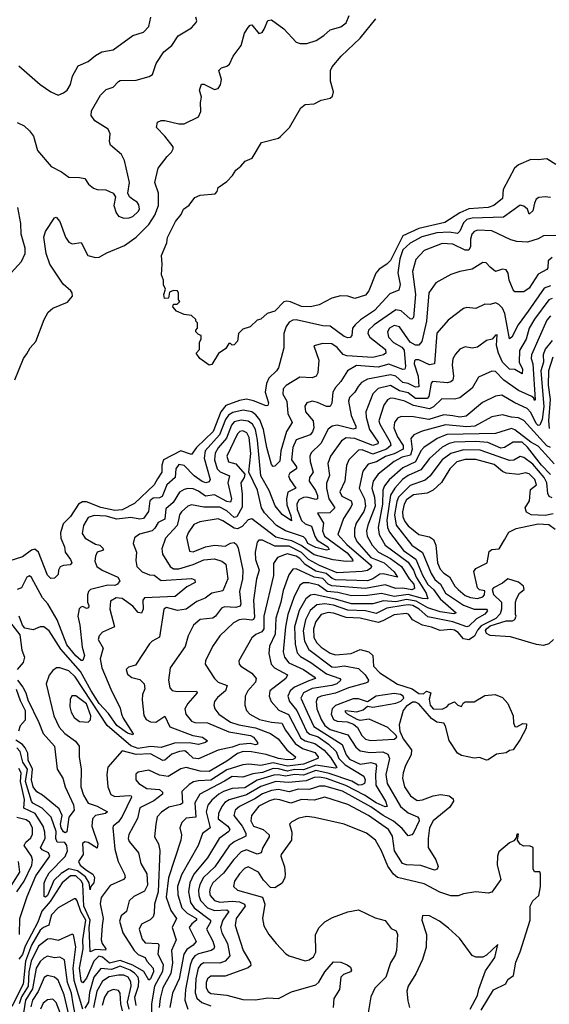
# Model space of a CAD drawing. Extents: x 1603745 to 1745082, y 385868 to 533966.
# Tile 485 of 646: x 1720009 to 1722988, y 449192 to 454731. Entities that reach past the tile are written whole.
import ezdxf

# ---------------------------------------------------------------- set-up
doc = ezdxf.new("R2010")
doc.units = 0

msp = doc.modelspace()

# ---------------------------------------------------------------- linework, layer by layer
at = {"layer": '0CON20XD'}
for points in [[(1719981.2, 452705), (1720031.2, 452825), (1720049.7, 452850.3), (1720068.8, 452885), (1720100, 452920), (1720146.2, 453045), (1720170, 453085), (1720195, 453108), (1720277.5, 453142.5), (1720305.7, 453175), (1720304.4, 453195), (1720297.5, 453205), (1720253.2, 453243.2), (1720178.7, 453355), (1720158.4, 453415), (1720145, 453507.5), (1720155, 453538.8), (1720205, 453616.7), (1720215, 453620), (1720235, 453595.8), (1720267, 453507), (1720285, 453479.5), (1720305, 453470), (1720355, 453477.3), (1720392.9, 453405), (1720435, 453392.5), (1720456.7, 453395), (1720500.2, 453419.8), (1720599.3, 453460.7), (1720665, 453506.4), (1720735, 453578.8), (1720769.1, 453630.9), (1720790.9, 453685), (1720789.5, 453755), (1720769.3, 453815), (1720788.2, 453895), (1720838.3, 453961.7), (1720863.1, 453985), (1720873.1, 454005), (1720871.9, 454015), (1720825.3, 454075.3), (1720778, 454125), (1720783.8, 454155), (1720805, 454164), (1720825, 454162.9), (1720905, 454145.4), (1720934.6, 454145.4), (1721015, 454184), (1721027.5, 454215), (1721025.9, 454264.1), (1721032, 454295), (1721020.8, 454335), (1721032.7, 454367.3), (1721045, 454367.5), (1721105, 454338), (1721125, 454343.3), (1721138, 454365), (1721144.2, 454395), (1721129.2, 454445), (1721145, 454460.5), (1721175, 454469.4), (1721188.9, 454481.1), (1721210.5, 454525), (1721255.6, 454585), (1721274.3, 454655), (1721295, 454687.5), (1721305, 454700), (1721315, 454702.5), (1721355, 454653.8), (1721372.3, 454657.7), (1721385, 454677.5), (1721404.4, 454725.6), (1721425, 454729.2), (1721495, 454679.1), (1721564.8, 454604.8), (1721586.7, 454596.7), (1721625, 454595.8), (1721676.8, 454613.2), (1721719.2, 454640.8), (1721755, 454673.5), (1721815, 454690.4), (1721845, 454713.1), (1721862.9, 454755)], [(1719995, 454151.9), (1720035, 454134.3), (1720065, 454105.7), (1720086.2, 454075), (1720109.6, 453995), (1720185.6, 453905), (1720245.3, 453875.3), (1720285, 453844.3), (1720345, 453843.8), (1720375, 453836.7), (1720396.2, 453805), (1720425, 453782.5), (1720445, 453775.8), (1720494.1, 453774.1), (1720535.6, 453755.6), (1720548, 453735), (1720539.4, 453685), (1720552.5, 453645), (1720565.7, 453625.7), (1720595, 453614.2), (1720625, 453615.8), (1720645, 453623.1), (1720675, 453651.4), (1720682.2, 453665), (1720679.8, 453689.8), (1720669.2, 453705), (1720645, 453720), (1720626, 453735), (1720617.5, 453755), (1720626.5, 453815), (1720599.5, 453939.5), (1720582.5, 453972.5), (1720519.2, 454025), (1720514.3, 454045), (1720518.9, 454088.9), (1720507.5, 454115), (1720431.4, 454161.4), (1720412, 454192), (1720412.9, 454217.1), (1720463.2, 454306.8), (1720495, 454338.6), (1720535, 454351.1), (1720565, 454383.3), (1720575, 454388.2), (1720665, 454390.8), (1720738.2, 454411.8), (1720756.9, 454423.1), (1720776.5, 454485), (1720820.7, 454549.3), (1720865.6, 454585), (1720900.6, 454639.4), (1720976.2, 454685), (1721002, 454715), (1721005.7, 454725), (1721000, 454745)], [(1720005, 454471.4), (1720125, 454366.2), (1720184.1, 454324.1), (1720225, 454306.2), (1720255, 454318.6), (1720275.6, 454335), (1720295, 454366.2), (1720307, 454413), (1720338.7, 454471.3), (1720395, 454495.7), (1720435, 454530), (1720471.1, 454548.9), (1720535, 454560.6), (1720645, 454642.5), (1720705, 454660), (1720735, 454692.5), (1720746.2, 454745)], [(1723025, 453916.5), (1722975, 453948.1), (1722925, 453941.4), (1722885, 453944.2), (1722815, 453913.8), (1722792.3, 453895), (1722727.8, 453775), (1722724.4, 453725), (1722675.5, 453685), (1722645, 453674.4), (1722535, 453667.5), (1722485.5, 453644.5), (1722400.1, 453589.9), (1722255, 453555.9), (1722164.3, 453515.7), (1722095, 453377), (1722074.8, 453355), (1722032, 453328), (1722013.2, 453305), (1721972.5, 453205), (1721955, 453181.1), (1721895, 453163.1), (1721855, 453175.6), (1721813.6, 453176.4), (1721765, 453164.3), (1721693, 453127), (1721644.6, 453115.4), (1721595, 453116.9), (1721532.9, 453142.9), (1721512.1, 453147.9), (1721495, 453144.4), (1721445, 453091.9), (1721401.7, 453078.3), (1721365, 453046.7), (1721345, 453040), (1721305, 453002.5), (1721265, 452990), (1721240, 452965), (1721235, 452922.5), (1721215, 452902.5), (1721205, 452900), (1721195, 452910), (1721185, 452910), (1721169.3, 452880.7), (1721127, 452853), (1721089.5, 452790.5), (1721075, 452786.7), (1721022.5, 452825), (1721002.5, 452855), (1721020, 452875), (1721020, 452915), (1721030, 452935), (1721030, 452955), (1721015, 452960), (1721000, 452975), (1721000, 452985), (1721010, 452995), (1721010, 453025), (1721000, 453035), (1721000, 453045), (1720975, 453066.7), (1720935, 453072.5), (1720891.7, 453091.7), (1720870, 453115), (1720875, 453130), (1720895, 453130), (1720910, 453145), (1720902.5, 453155), (1720903, 453193), (1720897.5, 453205), (1720875, 453207.5), (1720851.7, 453198.3), (1720846.7, 453163.3), (1720823, 453163), (1720820, 453185), (1720830, 453215), (1720818.3, 453238.3), (1720817.5, 453265), (1720806.7, 453295), (1720811.2, 453355), (1720806.7, 453405), (1720836.2, 453475), (1720841.2, 453505), (1720885.8, 453595), (1720918, 453635), (1720930, 453665), (1720962.7, 453687.3), (1720995, 453731.2), (1721025, 453743.3), (1721108.3, 453751.7), (1721120, 453765), (1721125, 453787.5), (1721175, 453820), (1721205.8, 453854.2), (1721225, 453883.3), (1721253.9, 453906.1), (1721277.5, 453935), (1721317.7, 453952.3), (1721369.5, 454040.5), (1721465, 454064), (1721475.9, 454074.1), (1721526.7, 454125), (1721590, 454235), (1721615, 454253.3), (1721665, 454257.5), (1721705, 454277.5), (1721755, 454290), (1721769.5, 454300.5), (1721774, 454325), (1721758, 454385), (1721758, 454445), (1721766, 454465), (1721817.5, 454525), (1721923.6, 454626.4), (1722012.9, 454735)], [(1722995, 453730), (1722965, 453734.6), (1722928.9, 453731.1), (1722915, 453720.5), (1722905, 453699.4), (1722895.5, 453655), (1722875, 453637.5), (1722864.6, 453665), (1722845, 453682), (1722825, 453688.2), (1722731.1, 453618.9), (1722555, 453614.6), (1722525, 453606.6), (1722505, 453587.7), (1722485, 453541.8), (1722471.5, 453528.5), (1722425, 453535.7), (1722355, 453531), (1722271.7, 453508.3), (1722205, 453474.2), (1722165, 453435.5), (1722146.5, 453385), (1722136.5, 453306.5), (1722148.5, 453241.5), (1722141.5, 453208.5), (1722091.1, 453188.9), (1722004.7, 453095), (1721926.8, 453043.2), (1721896.2, 453015), (1721881.2, 452995), (1721876.6, 452953.4), (1721867.7, 452942.3), (1721855, 452940.4), (1721835, 452948.7), (1721755, 453005.8), (1721715, 453008.8), (1721565, 453043), (1721545, 453040.5), (1721525, 453029.6), (1721508.4, 453005), (1721494.8, 452965), (1721495.3, 452884.7), (1721465, 452772), (1721454.6, 452755), (1721410.6, 452715), (1721397.8, 452685), (1721390, 452635), (1721407.8, 452575), (1721405, 452561.2), (1721395, 452558), (1721325, 452587.5), (1721285, 452595.3), (1721245, 452587.9), (1721168.9, 452561.1), (1721140.9, 452525), (1721096.8, 452415), (1721004.3, 452325), (1720975.9, 452284.1), (1720915, 452305.2), (1720818.1, 452255), (1720808.6, 452225), (1720809.4, 452185), (1720785, 452147.2), (1720765.9, 452114.1), (1720655, 452009.2), (1720585, 451973.1), (1720545, 451969.6), (1720465, 451987), (1720385, 452018.9), (1720361.8, 452018.2), (1720340.3, 452005), (1720295, 451936.8), (1720254.7, 451895), (1720237.9, 451845), (1720240.7, 451815), (1720260.8, 451765), (1720264.7, 451734.7), (1720295.6, 451695), (1720302, 451675), (1720293.3, 451665), (1720255, 451660.7), (1720237.8, 451652.2), (1720228.2, 451635), (1720225, 451610), (1720205, 451590), (1720185, 451586.7), (1720165, 451605.8), (1720115.5, 451735.5), (1720095, 451752.9), (1720075, 451745.8), (1720025, 451708.6), (1719948.6, 451685)], [(1719941.4, 453285), (1720020, 453370), (1720040.4, 453415), (1720039.6, 453445), (1720016.7, 453525), (1720015.8, 453585), (1719999.2, 453675)], [(1723025, 453516.9), (1722955, 453514.3), (1722925, 453498), (1722865, 453478.6), (1722805, 453482.5), (1722772.1, 453492.1), (1722665, 453543.6), (1722585, 453546.2), (1722565, 453540), (1722552.5, 453525), (1722544.5, 453495.5), (1722545.5, 453454.5), (1722535, 453434.7), (1722515, 453434.4), (1722445, 453468.8), (1722385, 453471), (1722285, 453432.7), (1722237.9, 453382.1), (1722218.4, 453315), (1722234.8, 453185), (1722223.5, 453055), (1722215, 453046.5), (1722205, 453047.1), (1722155, 453092.6), (1722125, 453097.9), (1722003.1, 453015), (1721970.8, 452985), (1721966.5, 452965), (1721977.8, 452945), (1722067.2, 452875), (1722069.3, 452855), (1722055, 452846.2), (1721995, 452830.7), (1721849.7, 452839.7), (1721828.1, 452848.1), (1721795, 452887.1), (1721765, 452907.8), (1721715, 452908.9), (1721664.2, 452895.8), (1721690.9, 452815), (1721687.1, 452745), (1721676.5, 452725), (1721655, 452715.4), (1721585, 452720.5), (1721507.4, 452672.6), (1721491.8, 452655), (1721489.2, 452625), (1721511, 452585), (1721518.1, 452515), (1721541.6, 452465), (1721510.8, 452415), (1721478.6, 452305), (1721471.8, 452248.2), (1721445, 452218.9), (1721435, 452216.4), (1721425, 452228.6), (1721398.9, 452325), (1721380.5, 452425), (1721359.8, 452479.8), (1721337.7, 452507.7), (1721315, 452524.5), (1721266.4, 452533.6), (1721208.9, 452521.1), (1721183.6, 452506.4), (1721167.7, 452482.3), (1721133.9, 452396.1), (1721052.4, 452305), (1721046.7, 452265), (1721080, 452145), (1721075, 452130.6), (1721055.3, 452124.7), (1721035, 452132.1), (1720991.3, 452165), (1720935, 452222.8), (1720905, 452229.2), (1720887.2, 452205), (1720883.8, 452155), (1720836.7, 452113.3), (1720810.6, 452049.4), (1720795, 452041.7), (1720760.5, 452039.5), (1720742.1, 452025), (1720733.8, 451965), (1720704.8, 451925.2), (1720685, 451921.5), (1720635, 451930.2), (1720555, 451921.4), (1720495, 451938.8), (1720427.4, 451942.6), (1720395, 451931.1), (1720368.4, 451885), (1720361, 451841), (1720377.1, 451815), (1720435, 451780), (1720460, 451775), (1720480, 451755), (1720475.4, 451744.6), (1720445.5, 451734.5), (1720436.2, 451713.8), (1720431.8, 451685), (1720443.1, 451655), (1720472.2, 451635), (1720560.5, 451595), (1720572.2, 451575), (1720558.6, 451555), (1720545, 451547.9), (1720505, 451549), (1720407.1, 451525), (1720396.2, 451513.8), (1720391.4, 451495), (1720390.3, 451455), (1720398.8, 451435), (1720397.1, 451422.9), (1720385, 451419.3), (1720365, 451429.1), (1720353.4, 451426.6), (1720344.2, 451415.8), (1720336.8, 451375), (1720348.3, 451325), (1720360.2, 451200.2), (1720373.1, 451155), (1720365, 451125.7), (1720355, 451125.5), (1720325, 451151.7), (1720275, 451213.8), (1720220.2, 451355), (1720167.2, 451445), (1720137.9, 451477.9), (1720075, 451593.8), (1720065, 451602), (1720048.8, 451595), (1720018.9, 451535), (1719995, 451524.7)], [(1723005, 453392.9), (1722981.5, 453375), (1722979.6, 453335), (1722974.1, 453325.9), (1722925, 453299.7), (1722875, 453220), (1722845, 453200.6), (1722795, 453200.6), (1722785, 453210.6), (1722762.1, 453265), (1722757.5, 453305), (1722745, 453324.4), (1722725, 453327.1), (1722685, 453314), (1722655, 453339.5), (1722632.1, 453362.1), (1722615, 453365.6), (1722555, 453327.3), (1722485, 453314.4), (1722435, 453298.1), (1722349.8, 453250.2), (1722311.3, 453195), (1722297.7, 453035), (1722270.2, 452919.8), (1722255, 452899.3), (1722235, 452899.5), (1722205.8, 452915.8), (1722145, 453002.5), (1722115, 453009.6), (1722088.8, 452995), (1722077.4, 452975), (1722084.3, 452945), (1722112.2, 452915), (1722158.2, 452888.2), (1722171.4, 452871.4), (1722179.4, 452780.6), (1722175.6, 452764.4), (1722165, 452763.5), (1722085, 452793.2), (1722025, 452775.9), (1721903.1, 452785), (1721853.3, 452755), (1721814.7, 452695), (1721785, 452662.1), (1721771.3, 452635), (1721765.8, 452574.2), (1721754.6, 452555.4), (1721735, 452555.3), (1721685, 452578), (1721655, 452584.7), (1721625, 452575.5), (1721613.2, 452556.8), (1721617.2, 452525), (1721660, 452475), (1721664.1, 452435), (1721657.1, 452412.9), (1721642.8, 452395), (1721565, 452366.5), (1721545.6, 452325), (1721538.3, 452255), (1721565.9, 452215), (1721565.3, 452205), (1721529.4, 452180.6), (1721521.2, 452165), (1721528.2, 452145), (1721562.5, 452095), (1721517, 452073), (1721509.2, 452035), (1721512.3, 452002.3), (1721535, 451938.9), (1721537.8, 451912.2), (1721485, 451947.1), (1721446.4, 451996.4), (1721411.7, 452081.7), (1721365.2, 452165), (1721346.1, 452365), (1721335, 452424.6), (1721318.8, 452455), (1721295, 452472.4), (1721255, 452478.4), (1721215, 452467.7), (1721200.4, 452449.6), (1721172.4, 452377.6), (1721125, 452321.7), (1721108.3, 452291.7), (1721104.9, 452255), (1721120, 452205), (1721137.5, 452187.5), (1721189.7, 452165), (1721180.8, 452125), (1721201.5, 452035), (1721195, 452016.8), (1721175, 452021.2), (1721105, 452057.5), (1721055, 452050.9), (1721015, 452078.4), (1720985, 452090.8), (1720955, 452093.5), (1720935, 452088.4), (1720907.2, 452072.8), (1720873, 452015), (1720830.5, 451979.5), (1720825, 451921.1), (1720787.2, 451902.8), (1720770, 451870), (1720755, 451856.2), (1720683.8, 451836.2), (1720654.6, 451815.4), (1720646.9, 451785), (1720665.4, 451735.4), (1720662, 451688), (1720668.2, 451655), (1720698.5, 451625), (1720738.8, 451608.8), (1720766.4, 451606.4), (1720805, 451576.3), (1720975, 451586.6), (1720995, 451579.2), (1720996.9, 451565), (1720949, 451541), (1720884.5, 451485.5), (1720711.1, 451478.9), (1720701.7, 451465), (1720703.2, 451415), (1720695, 451392.5), (1720675, 451396.7), (1720645, 451432.4), (1720585, 451475.2), (1720551.8, 451478.2), (1720520.9, 451459.1), (1720516.9, 451415), (1720541.9, 451315), (1720475.3, 451284.7), (1720455.8, 451265), (1720450, 451245), (1720478.8, 451195), (1720462.8, 451135), (1720472, 451085), (1720521.2, 450965), (1720575, 450857.9), (1720582.7, 450825), (1720591.3, 450801.3), (1720647.3, 450712.7), (1720645, 450707.5), (1720615, 450716.7), (1720555, 450760.8), (1720508.1, 450828.1), (1720456.3, 450885), (1720410.8, 450955), (1720351.1, 451065), (1720240.5, 451190.5), (1720175, 451292.1), (1720144.4, 451315.6), (1720125, 451315.6), (1720085, 451299.4), (1720038.8, 451308.8), (1720024.3, 451324.3), (1720007.1, 451375)], [(1722995, 453233.3), (1722959.9, 453220.1), (1722869.5, 453090.5), (1722812.6, 453015), (1722777.4, 452945), (1722765, 452934.5), (1722737.6, 453077.6), (1722725, 453107.5), (1722705, 453128.5), (1722685, 453137.3), (1722655, 453128.5), (1722625, 453131.1), (1722575, 453106.9), (1722525, 453111.1), (1722505, 453105.6), (1722418.8, 453041.2), (1722355, 452968.1), (1722341.8, 452795), (1722315, 452788.4), (1722255, 452816.7), (1722235, 452816.8), (1722229.2, 452810.8), (1722227.4, 452795), (1722249.7, 452725), (1722253.5, 452665), (1722235, 452662.7), (1722195, 452683.9), (1722165, 452690.6), (1722125, 452725.4), (1722095, 452733.1), (1721965, 452708), (1721931, 452689), (1721913.6, 452666.4), (1721893.9, 452635), (1721863.9, 452605), (1721858.2, 452585), (1721873.5, 452503.5), (1721899, 452445), (1721899, 452431), (1721885, 452427.8), (1721795, 452449.4), (1721765.9, 452444.1), (1721745, 452426.8), (1721703.4, 452346.6), (1721648.8, 452295), (1721640.7, 452275), (1721642.5, 452245), (1721659.8, 452185), (1721639.7, 452155), (1721637.4, 452135), (1721672.8, 452082.8), (1721683.6, 452055), (1721683.8, 452036.2), (1721675, 452031.9), (1721625, 452044.3), (1721605, 452042.1), (1721579.5, 452030.5), (1721567.8, 452005), (1721569.4, 451975), (1721595, 451913.7), (1721614.8, 451895), (1721651.3, 451881.3), (1721668.8, 451825), (1721682.3, 451802.3), (1721742.5, 451765), (1721749.8, 451750.2), (1721735, 451745.9), (1721675, 451762.4), (1721629.4, 451785), (1721619, 451809), (1721605, 451821.6), (1721505, 451854.8), (1721453.3, 451885), (1721386.2, 451956.2), (1721368.9, 451985), (1721347.3, 452085), (1721298.4, 452185), (1721308.8, 452291.2), (1721300.1, 452380.1), (1721286.3, 452406.3), (1721265, 452417.9), (1721246.6, 452413.4), (1721235, 452400.3), (1721173.9, 452275), (1721182.9, 452242.9), (1721225, 452232.5), (1721274.7, 452174.7), (1721272.1, 452155), (1721253.5, 452125), (1721261.2, 452061.2), (1721260.7, 451989.3), (1721229.8, 451935), (1721215, 451929.8), (1721175, 451968.6), (1721135, 451987.7), (1721045, 451989), (1720975, 452001.7), (1720955, 451994.7), (1720918.6, 451961.4), (1720907.2, 451945), (1720904.1, 451924.1), (1720895.2, 451885), (1720829.7, 451815), (1720808.2, 451755), (1720813.1, 451725), (1720855.2, 451655.2), (1720875, 451642.5), (1720905, 451641.2), (1720985, 451665.7), (1721045, 451692.8), (1721105, 451697.4), (1721145.7, 451685), (1721168.3, 451668.3), (1721180.8, 451585), (1721151.3, 451518.7), (1721090, 451505), (1721052.8, 451477.2), (1721005, 451457.9), (1720945, 451415.6), (1720897.5, 451407.5), (1720835.4, 451424.6), (1720819.5, 451415), (1720795, 451257.5), (1720753.8, 451235), (1720739.7, 451220.3), (1720660.6, 451099.4), (1720621.1, 451088.9), (1720607.5, 451075), (1720615, 451050), (1720640.9, 451030.9), (1720685, 451018.6), (1720708.8, 450995), (1720713.7, 450966.3), (1720700.5, 450935), (1720697.3, 450905), (1720707.1, 450817.1), (1720720.8, 450795), (1720745, 450780.9), (1720775, 450780), (1720825, 450812.9), (1720853.2, 450753.2), (1720983.8, 450703.8), (1721036.7, 450695), (1721065.7, 450675), (1721053.8, 450665), (1721015, 450653.2), (1720962, 450662), (1720879.5, 450660.5), (1720805, 450637.3), (1720745, 450643.2), (1720675, 450631.8), (1720635, 450646), (1720500.8, 450760.8), (1720321.8, 451035), (1720285, 451068.7), (1720235, 451085.5), (1720215.5, 451084.5), (1720195, 451070), (1720175, 451044.3), (1720158.9, 450995), (1720201.8, 450815), (1720231.7, 450751.7), (1720263.9, 450715), (1720322.8, 450672.8), (1720344.5, 450645), (1720342.9, 450585), (1720354.7, 450514.7), (1720353.8, 450415), (1720367.8, 450367.8), (1720395, 450322.8), (1720445, 450306.3), (1720502.5, 450275), (1720491.2, 450265), (1720435, 450253.4), (1720418.8, 450235), (1720415.7, 450195), (1720449.5, 450095), (1720445, 450071.2), (1720395, 450102.4), (1720374.7, 450105.3), (1720363, 450097), (1720365.8, 450035), (1720340.9, 449995), (1720349.6, 449975), (1720385.8, 449945.8), (1720420.2, 449925), (1720430.8, 449905), (1720425.4, 449875), (1720407.9, 449852.1), (1720405, 449836.2), (1720400.5, 449875), (1720378.7, 449908.7), (1720335, 449943.4), (1720286, 449954), (1720242.5, 449927.5), (1720202, 449888), (1720165, 449803.3), (1720155, 449794.8), (1720147.6, 449797.6), (1720146.6, 449873.4), (1720153.5, 449895), (1720175, 449931.3), (1720265.7, 450024.3), (1720278.3, 450055), (1720275.2, 450085), (1720262.7, 450102.7), (1720219.4, 450105), (1720212.8, 450125), (1720214.4, 450165), (1720186.2, 450245), (1720135.6, 450295.6), (1720083.9, 450323.9), (1720075.5, 450335), (1720042.4, 450445), (1720052.7, 450515), (1720027.5, 450555), (1720012, 450615), (1719993.3, 450635)], [(1723005, 453162.1), (1722985, 453155.2), (1722904, 453046), (1722874, 452995), (1722857.1, 452932.9), (1722820.2, 452869.8), (1722819.5, 452805), (1722837.8, 452765), (1722835, 452738), (1722795, 452763.1), (1722765, 452765.7), (1722725, 452804.7), (1722702.4, 452855), (1722691.6, 452898.4), (1722695, 452958.6), (1722685, 452955.5), (1722667.3, 452932.7), (1722635, 452925.6), (1722585, 452888.5), (1722555, 452883.5), (1722515, 452890.6), (1722485, 452876.9), (1722460.2, 452849.8), (1722446.3, 452823.7), (1722441.6, 452788.4), (1722449.2, 452725), (1722445, 452703.3), (1722435, 452693.3), (1722415, 452688.3), (1722331.9, 452695), (1722324, 452686), (1722309.6, 452610.4), (1722300.7, 452599.3), (1722235, 452600.5), (1722195, 452630.9), (1722145, 452643.1), (1722095, 452672.5), (1722025, 452655.2), (1721994.8, 452625.2), (1721955.7, 452525), (1721957.2, 452495), (1721977.4, 452425), (1722025.7, 452355), (1722023.7, 452345), (1721995, 452334.7), (1721895, 452375.6), (1721845, 452379.1), (1721819, 452361), (1721756.9, 452275), (1721742.2, 452235), (1721752.6, 452167.4), (1721735.7, 452124.3), (1721734.8, 452095.2), (1721748.5, 452035), (1721781.4, 451985), (1721754.2, 451955.8), (1721683.8, 451955), (1721718.3, 451898.3), (1721712.6, 451855), (1721723.3, 451825), (1721851.9, 451731.9), (1721881.9, 451695), (1721882.5, 451685), (1721845, 451682), (1721771.7, 451691.7), (1721665, 451719.5), (1721592.1, 451772.1), (1721539, 451799), (1721502.5, 451807.5), (1721449.8, 451819.8), (1721315, 451922.7), (1721295, 451918.2), (1721260.9, 451879.1), (1721235, 451866.8), (1721215, 451870.2), (1721152.5, 451912.5), (1721125, 451922), (1721023.1, 451906.9), (1720988.3, 451891.7), (1720956.3, 451845), (1720947.1, 451817.1), (1720965, 451741.4), (1720985, 451737.2), (1721054.9, 451765.1), (1721104.4, 451775.6), (1721165, 451768.8), (1721195, 451785.8), (1721215, 451789.5), (1721228.5, 451778.5), (1721237.8, 451757.8), (1721265.2, 451634.8), (1721261.6, 451585), (1721244.8, 451515), (1721253, 451445), (1721248.5, 451431.5), (1721225.5, 451424.5), (1721161.3, 451428.7), (1721145, 451419.7), (1721110.8, 451375), (1721095.7, 451364.3), (1721025, 451355.9), (1720987.5, 451325), (1720957.3, 451265), (1720940.8, 451205), (1720855.9, 451084.1), (1720845.3, 451015), (1720853.2, 450973.2), (1720867.6, 450957.6), (1720895, 450951.4), (1721003.3, 450953.3), (1721006.7, 450945), (1720954.7, 450885), (1720937.7, 450855), (1720944.6, 450825), (1720975.2, 450785.2), (1720995, 450777.9), (1721065, 450775.2), (1721185, 450725.1), (1721306.7, 450705), (1721325, 450694.4), (1721346.1, 450665), (1721347.1, 450655), (1721335, 450652.2), (1721305, 450659.6), (1721245, 450653.9), (1721205, 450638.2), (1721125, 450622.2), (1721015, 450572), (1720985, 450576), (1720955.6, 450605.6), (1720937.6, 450617.6), (1720908.5, 450615), (1720865, 450599.6), (1720825, 450565.2), (1720815, 450564.1), (1720745, 450601.9), (1720665, 450597.4), (1720585, 450618.8), (1720505, 450525.8), (1720500, 450485), (1720505.3, 450415), (1720522.8, 450372.8), (1720545, 450360.2), (1720627.2, 450367.2), (1720637.1, 450365), (1720637.8, 450357.8), (1720585, 450247.8), (1720565, 450219.1), (1720535.5, 450195), (1720532.7, 450185), (1720543.7, 450065), (1720563.2, 449995), (1720599.6, 449925), (1720601.8, 449905), (1720593.3, 449895), (1720518.9, 449861.1), (1720467.8, 449792.2), (1720462, 449758), (1720479, 449675), (1720473.9, 449636.1), (1720467.4, 449555), (1720473.1, 449535), (1720494.2, 449505), (1720492.7, 449497.3), (1720435, 449501.2), (1720405, 449487.1), (1720400, 449625), (1720405.3, 449665.3), (1720369.9, 449745), (1720365, 449868), (1720356.4, 449885), (1720325.4, 449915), (1720295, 449915.1), (1720247.7, 449875), (1720180.2, 449769.8), (1720133.2, 449716.8), (1720110.9, 449655), (1720040.2, 449519.8), (1720025, 449473.1), (1720005, 449446.4)], [(1722995, 453065.3), (1722975, 453040.4), (1722887.3, 452845), (1722886.7, 452825), (1722896.3, 452795), (1722908.2, 452591.8), (1722905, 452588.6), (1722902, 452602), (1722890.5, 452610.5), (1722815.6, 452645.6), (1722733.1, 452703.1), (1722685, 452750.9), (1722665, 452754), (1722590.5, 452719.5), (1722555, 452658.8), (1722485, 452603.1), (1722454.2, 452595.8), (1722382.9, 452597.1), (1722337.5, 452552.5), (1722315, 452541.1), (1722225, 452559.5), (1722175, 452584.5), (1722115, 452600), (1722095, 452602.4), (1722077.2, 452592.8), (1722057.4, 452562.6), (1722029.8, 452475), (1722034.8, 452455), (1722093.6, 452355), (1722096.5, 452335), (1722071.9, 452315), (1721995, 452287.4), (1721935, 452311.1), (1721915, 452308.8), (1721860.7, 452255), (1721848, 452222), (1721838.4, 452135), (1721809.3, 452075), (1721820.5, 452050.5), (1721874.2, 452025), (1721878.4, 452005), (1721871.5, 451988.5), (1721831, 451925), (1721798.8, 451835), (1721849.2, 451779.2), (1721981.8, 451665), (1721987.9, 451655), (1721984.8, 451645), (1721965, 451633), (1721935, 451627.4), (1721795, 451619.9), (1721695, 451659.7), (1721634.5, 451694.5), (1721595, 451732.9), (1721525, 451769.4), (1721445, 451769.3), (1721375, 451803.6), (1721355, 451803.6), (1721345, 451791.2), (1721333.7, 451735), (1721335.2, 451695), (1721357, 451635), (1721341.9, 451585), (1721323.8, 451466.2), (1721330.2, 451369.8), (1721325, 451357.2), (1721315, 451352.7), (1721269.1, 451359.1), (1721244.5, 451355.5), (1721212, 451338), (1721135.3, 451264.7), (1721093.5, 451205), (1721053.6, 451125), (1721053.1, 451105), (1721104.6, 451025), (1721125.6, 451005), (1721175.4, 450985), (1721166.5, 450955), (1721122.5, 450917.5), (1721105.5, 450895), (1721101.5, 450875), (1721107.1, 450855), (1721130, 450825), (1721195, 450780), (1721241.1, 450765), (1721335, 450747.4), (1721419.6, 450715), (1721462.8, 450685), (1721512.6, 450622.6), (1721560.3, 450585), (1721556.5, 450575), (1721545, 450570), (1721515, 450566.4), (1721465, 450574.6), (1721395, 450598.2), (1721312.3, 450612.3), (1721266.6, 450613.4), (1721235, 450602.8), (1721175, 450559.4), (1721075, 450502.5), (1721025, 450503.3), (1720945, 450524), (1720915, 450516.5), (1720845, 450474.2), (1720795, 450481.8), (1720735, 450509.6), (1720675, 450497.5), (1720662.5, 450487.5), (1720662.5, 450455), (1720679.1, 450435), (1720725, 450406.7), (1720795, 450400), (1720811.8, 450385), (1720811.8, 450375), (1720764.1, 450335.9), (1720685, 450296.4), (1720672.1, 450237.9), (1720622.7, 450147.3), (1720619.8, 450125), (1720625, 450107.8), (1720678.4, 450045), (1720690.3, 449985), (1720725, 449926.9), (1720727.7, 449862.3), (1720710.9, 449829.1), (1720651.4, 449798.6), (1720625.6, 449775), (1720609.1, 449715), (1720580.9, 449689.1), (1720570.1, 449660.1), (1720588.8, 449595), (1720652.4, 449495), (1720675, 449471.5), (1720714.8, 449454.8), (1720724.7, 449434.7), (1720760.2, 449395), (1720761.2, 449375), (1720745, 449336.2), (1720735, 449327.5), (1720707, 449377), (1720645, 449412.3), (1720575, 449439.1), (1720515, 449423.2), (1720475, 449457.6), (1720455, 449462), (1720426.6, 449435), (1720385, 449339), (1720365, 449312.5), (1720354.4, 449325), (1720345.9, 449395), (1720365.4, 449505), (1720365.1, 449555), (1720380.6, 449665), (1720352.3, 449715), (1720331.8, 449775), (1720325, 449785.8), (1720315, 449785.7), (1720225.2, 449734.8), (1720189, 449695), (1720178.6, 449661.4), (1720172.9, 449637.1), (1720143.2, 449625), (1720125, 449608.9), (1720076.1, 449525), (1720042.3, 449435), (1720028.4, 449305), (1719965, 449180.6)], [(1723005, 452925.3), (1722965, 452877.6), (1722952.7, 452845), (1722955.4, 452805), (1722941.1, 452755), (1722956.8, 452555), (1722947.8, 452482.2), (1722935, 452448.9), (1722925, 452448.8), (1722915, 452459.3), (1722885, 452521.8), (1722864.3, 452544.3), (1722795, 452574.8), (1722721.6, 452618.4), (1722685, 452612.8), (1722612.9, 452577.1), (1722520.5, 452499.5), (1722485.5, 452494.5), (1722445, 452502.5), (1722395, 452508.7), (1722311, 452481), (1722225, 452496.6), (1722155, 452497.7), (1722135, 452490), (1722116.7, 452465), (1722114, 452435), (1722134.6, 452385), (1722166.4, 452335), (1722165.2, 452315), (1722115, 452288.7), (1722065.9, 452274.1), (1722017, 452243), (1721969.8, 452230.2), (1721939.4, 452190.6), (1721917.9, 452095), (1721949, 452035), (1721955.2, 451995), (1721945.2, 451965), (1721901.8, 451898.2), (1721893.3, 451865), (1721893.2, 451825), (1721904.7, 451794.7), (1721985, 451706), (1722059.1, 451675), (1722115.5, 451625), (1722135, 451594), (1722053.1, 451613.1), (1722035, 451611.3), (1721995, 451584.6), (1721965, 451573.5), (1721785, 451580.2), (1721767.1, 451587.1), (1721732.7, 451615), (1721675, 451629.3), (1721615.3, 451665.3), (1721585, 451699.7), (1721565, 451712), (1721514.3, 451725.7), (1721458.9, 451705), (1721437.6, 451672.4), (1721436, 451605), (1721382, 451375), (1721383, 451305), (1721372, 451288), (1721337.3, 451272.7), (1721315.8, 451254.2), (1721241.5, 451125), (1721244.4, 451105), (1721252.2, 451095), (1721314.4, 451054.4), (1721339.3, 451025), (1721335.3, 451005), (1721293.1, 450955), (1721277.7, 450925), (1721275.4, 450875.4), (1721285.5, 450845), (1721303.5, 450823.5), (1721357.5, 450795), (1721425, 450778.4), (1721483.9, 450773.9), (1721504.7, 450734.7), (1721559, 450659), (1721600.4, 450630.4), (1721668.9, 450608.9), (1721688.1, 450585), (1721686.1, 450575), (1721605, 450542.2), (1721515, 450531.3), (1721435, 450550.9), (1721365, 450534.9), (1721297.7, 450542.3), (1721265, 450539.6), (1721175, 450510.9), (1721085, 450452.6), (1721015, 450449.8), (1720987.2, 450442.8), (1720961.6, 450428.4), (1720920.8, 450389.2), (1720925, 450322.7), (1720914.6, 450315.4), (1720848.9, 450301.1), (1720807.2, 450272.8), (1720783.2, 450246.8), (1720775.3, 450205), (1720767.7, 450135), (1720790.8, 450095), (1720798, 450058), (1720787.3, 449825), (1720767.6, 449755), (1720765.8, 449704.2), (1720759.6, 449685), (1720743.5, 449666.5), (1720695, 449643.3), (1720681.4, 449615), (1720698.7, 449558.7), (1720715, 449537.5), (1720787.3, 449535), (1720791.3, 449525), (1720786.4, 449475), (1720816.3, 449416.3), (1720812.5, 449377.5), (1720768.2, 449295), (1720749.7, 449195), (1720750, 449150)], [(1723008.1, 452831.9), (1722984.3, 452755), (1722982.3, 452675), (1722993.7, 452595), (1722983.5, 452473.5), (1722988.2, 452431.8)], [(1722995, 452324.1), (1722975, 452334.2), (1722845.5, 452475.5), (1722815, 452490.8), (1722775.9, 452494.1), (1722725, 452508.8), (1722665, 452496.8), (1722569.4, 452445), (1722525, 452440.1), (1722405, 452450.8), (1722273.9, 452416.1), (1722225.5, 452395), (1722208.6, 452375), (1722217.5, 452315), (1722208.3, 452281.7), (1722160, 452270), (1722114.7, 452245), (1722025.8, 452175), (1721998, 452135), (1721990.7, 452095), (1722005.8, 452045), (1722008.1, 451995), (1721967, 451887), (1721960.3, 451855), (1721964.5, 451825), (1721991.9, 451775), (1722027.9, 451735), (1722095, 451699.8), (1722156.7, 451655), (1722199.3, 451585), (1722225.8, 451555), (1722229.8, 451530.2), (1722215, 451523.7), (1722165, 451532.2), (1722125, 451530.3), (1722065, 451551.7), (1721955, 451531.1), (1721765, 451546.1), (1721745.2, 451555.2), (1721715, 451588), (1721665.4, 451595.4), (1721565, 451641.2), (1721545, 451639.6), (1721522.9, 451607.1), (1721491, 451519), (1721478.3, 451455), (1721450.3, 451365), (1721445.4, 451274.6), (1721413.4, 451206.6), (1721409.7, 451165), (1721423.2, 451105), (1721441.8, 451085), (1721516.4, 451045), (1721505.4, 451025), (1721416.2, 450955), (1721412.3, 450925), (1721424.6, 450895), (1721466.6, 450846.6), (1721521.7, 450821.7), (1721589.8, 450689.8), (1721615, 450673.5), (1721669.4, 450659.4), (1721721, 450621), (1721759, 450579), (1721793.8, 450525), (1721785, 450519.7), (1721675, 450536.5), (1721605, 450511), (1721555, 450513.6), (1721515, 450503.5), (1721465, 450516.5), (1721435, 450517.6), (1721375, 450495.3), (1721321.2, 450488.8), (1721265, 450470), (1721205, 450472.7), (1721161.9, 450448.1), (1721022.2, 450375), (1720993.8, 450325), (1720999.6, 450245), (1720945, 450239.2), (1720920.8, 450215), (1720910, 450185), (1720918.8, 450145), (1720916.5, 450115), (1720845.6, 449904.4), (1720833, 449795), (1720858.9, 449718.9), (1720891.6, 449675), (1720867.2, 449625), (1720889.7, 449555), (1720863.2, 449495), (1720869.1, 449425), (1720859.6, 449365), (1720814.4, 449285), (1720799, 449225), (1720793.9, 449175)], [(1723015, 452232.7), (1722966.1, 452286.1), (1722925, 452332), (1722885, 452354.8), (1722795, 452424.2), (1722775, 452430.9), (1722686.3, 452403.7), (1722412.4, 452397.6), (1722358.2, 452375), (1722282.8, 452325), (1722265, 452304.6), (1722236.2, 452243.8), (1722165, 452209), (1722088, 452142), (1722060.6, 452109.4), (1722051.8, 452085), (1722049.6, 452005), (1722025.7, 451875), (1722031.8, 451835), (1722065.2, 451775), (1722195, 451679.9), (1722223.5, 451633.5), (1722239.5, 451595), (1722294.6, 451505), (1722305, 451473.2), (1722275, 451475.5), (1722195, 451497.1), (1722116.4, 451486.4), (1722045, 451503.3), (1721965, 451491.1), (1721875, 451489.3), (1721798.3, 451508.3), (1721738.4, 451515), (1721689.5, 451549.5), (1721635, 451562.9), (1721605, 451562.5), (1721585, 451550), (1721550.4, 451479.6), (1721516.9, 451385), (1721503.7, 451316.3), (1721491.1, 451175), (1721498.1, 451145), (1721522.5, 451112.5), (1721604.9, 451074.9), (1721666.2, 451035), (1721672.5, 451025), (1721635, 451011.6), (1721555, 450975.2), (1721530.8, 450955), (1721518.1, 450925), (1721526.3, 450895), (1721567.8, 450845), (1721624.2, 450724.2), (1721641.6, 450711.6), (1721687.3, 450697.3), (1721745.5, 450655.5), (1721790, 450615), (1721804.7, 450575), (1721839.4, 450539.4), (1721944.7, 450475), (1721953.3, 450455), (1721948.1, 450435), (1721933.7, 450426.3), (1721915, 450425.1), (1721876.6, 450446.6), (1721750.4, 450490.4), (1721675, 450507.1), (1721605, 450480.7), (1721555, 450483.9), (1721505, 450476), (1721465, 450483.3), (1721438.9, 450481.1), (1721345, 450452.2), (1721275, 450409.8), (1721204.4, 450405.6), (1721155, 450389.7), (1721129.8, 450375), (1721089.2, 450340.8), (1721068.1, 450311.9), (1721058.4, 450275), (1721079.8, 450185), (1721037.2, 450152.8), (1721013.2, 450085), (1720919, 449921), (1720896.2, 449855), (1720897.9, 449807.9), (1720921.5, 449735), (1720951.1, 449705), (1721003.3, 449675), (1721003.8, 449665), (1720976.7, 449645), (1720962.1, 449625), (1721001.2, 449545), (1720985.3, 449525), (1720949.8, 449500.2), (1720932.4, 449475), (1720905.3, 449334.7), (1720869.6, 449255), (1720854.4, 449175)], [(1722995, 452172.3), (1722945, 452224.2), (1722865, 452326.6), (1722835, 452353.3), (1722785, 452354.8), (1722735.5, 452325), (1722715, 452321.3), (1722642.7, 452352.7), (1722575, 452357.2), (1722455, 452353.9), (1722424.1, 452345.9), (1722385, 452325.5), (1722315, 452263), (1722265, 452198), (1722195, 452167.2), (1722162.6, 452145), (1722118.6, 452095), (1722094.7, 452055.3), (1722074.7, 451915), (1722078.6, 451875), (1722088.7, 451848.7), (1722167.8, 451745), (1722236.7, 451696.7), (1722275, 451605.7), (1722305, 451554), (1722336, 451525), (1722373.5, 451473.5), (1722463.3, 451395), (1722452, 451388), (1722375, 451399.8), (1722305, 451423.1), (1722239.5, 451459.5), (1722185, 451469.1), (1722125, 451456.1), (1722055, 451461.6), (1721995, 451444.9), (1721875, 451444.9), (1721785, 451471.8), (1721665, 451497.2), (1721645, 451493.5), (1721618, 451472), (1721581.9, 451408.1), (1721554.4, 451315), (1721558.3, 451218.3), (1721569.7, 451169.7), (1721587.8, 451147.8), (1721646.2, 451115), (1721735, 451050.3), (1721810, 451025), (1721816.2, 451015), (1721792.7, 450995), (1721765.5, 450984.5), (1721655, 450969.1), (1721606, 450945), (1721591.4, 450915), (1721626.8, 450835), (1721664.5, 450755), (1721823.3, 450653.3), (1721845.9, 450595.9), (1721865, 450571), (1721925, 450543.4), (1721985, 450551.5), (1722011.2, 450545), (1722015.8, 450535), (1722010.1, 450485), (1722012.3, 450425), (1722067, 450335), (1722075.6, 450304.4), (1722065, 450302.9), (1722015, 450324.7), (1721948.7, 450368.7), (1721843.1, 450423.1), (1721735, 450461.8), (1721695, 450469.8), (1721665, 450467.2), (1721620.7, 450449.3), (1721521.1, 450438.9), (1721449.6, 450445), (1721365, 450417.9), (1721285, 450370.8), (1721187.1, 450342.9), (1721163.6, 450326.4), (1721145.8, 450304.2), (1721127.1, 450265), (1721126.2, 450236.2), (1721179.1, 450195), (1721191.8, 450175), (1721186.2, 450165), (1721130.9, 450125), (1721065, 450015.9), (1720987.8, 449925), (1720966.9, 449875), (1720959.4, 449825), (1720969.8, 449765), (1720990.6, 449735), (1721083.2, 449665), (1721083, 449655), (1721059.5, 449615), (1721095, 449547.3), (1721104.2, 449515), (1721101.2, 449505), (1721086.5, 449495), (1721015, 449476.5), (1720995, 449465.2), (1720980, 449445), (1720967.9, 449412.1), (1720941.3, 449275), (1720937.9, 449215), (1720954.6, 449164.6)], [(1723005, 452041.9), (1722987.7, 452047.7), (1722979.5, 452065), (1722973.8, 452125), (1722959, 452155), (1722895, 452229.9), (1722845, 452267.6), (1722825, 452273.5), (1722787.7, 452252.3), (1722765, 452250.6), (1722600, 452310), (1722505, 452311.2), (1722435, 452290.5), (1722385, 452253.9), (1722316.9, 452163.1), (1722290.7, 452140.7), (1722205, 452111), (1722140, 452045), (1722129.7, 452020.3), (1722117.4, 451945), (1722127.5, 451887.5), (1722214.3, 451775), (1722274, 451734), (1722322.8, 451615), (1722345, 451581), (1722377, 451555), (1722404.1, 451505), (1722505, 451437), (1722565.2, 451415.2), (1722635.4, 451415.4), (1722640.2, 451405), (1722625, 451387.4), (1722578.8, 451361.2), (1722535, 451319.2), (1722525, 451316.1), (1722445, 451344), (1722305, 451371.2), (1722255.8, 451415), (1722221.4, 451435), (1722195, 451439.7), (1722166.1, 451435), (1722075, 451420.6), (1722015, 451389.6), (1721955, 451406), (1721855, 451408.5), (1721775, 451437.3), (1721724.9, 451445.1), (1721680.6, 451439.4), (1721643, 451407), (1721616, 451355), (1721602.9, 451292.9), (1721610.4, 451235), (1721635, 451187.4), (1721765, 451091.2), (1721785, 451088.2), (1721835, 451095.2), (1721915, 451080.4), (1721953, 451045), (1721971.1, 451015), (1721967.7, 451005), (1721955, 450998.5), (1721857.8, 450972.2), (1721785, 450941.7), (1721705.6, 450925), (1721684.9, 450915.1), (1721677.3, 450895), (1721681, 450855), (1721704, 450794), (1721725, 450760.4), (1721755, 450737.6), (1721855, 450707.1), (1721899.3, 450639.3), (1721925, 450617.6), (1721978.3, 450608.3), (1722051.8, 450611.8), (1722079.9, 450599.9), (1722089, 450575), (1722068.5, 450485), (1722075.6, 450435), (1722151.2, 450305), (1722195, 450269.2), (1722247.5, 450247.5), (1722255, 450238), (1722255.2, 450225), (1722225, 450155.8), (1722215, 450145.7), (1722195, 450140), (1722160.5, 450180.5), (1722112.5, 450222.5), (1722053.5, 450253.5), (1721985, 450303.3), (1721825, 450391.2), (1721725, 450419.3), (1721695, 450418.4), (1721656.8, 450406.8), (1721635, 450400.4), (1721575, 450402.4), (1721525, 450387.8), (1721465, 450400.3), (1721425.2, 450395.2), (1721375, 450376.2), (1721332.4, 450347.6), (1721245, 450304.8), (1721221.1, 450285), (1721214.1, 450255), (1721261.2, 450195), (1721281.5, 450155), (1721281.4, 450138.6), (1721214.9, 450105.1), (1721186.7, 450083.3), (1721105.9, 449965), (1721042.4, 449905), (1721023.2, 449866.8), (1721015.7, 449835), (1721016.9, 449805), (1721026.2, 449776.2), (1721065, 449735.2), (1721105, 449719.4), (1721173.4, 449723.4), (1721184.7, 449715), (1721151.3, 449665), (1721139, 449625), (1721145.6, 449595), (1721178.9, 449535), (1721190.6, 449465), (1721164.5, 449435.5), (1721135, 449422.6), (1721045, 449425.5), (1721026.7, 449415), (1721013.9, 449396.1), (1720999.2, 449335), (1720996.6, 449256.6), (1721006, 449226), (1721032.8, 449202.8), (1721085, 449183.2)], [(1723008.9, 451951.1), (1722965, 451942.1), (1722886, 451946), (1722859.5, 451959.5), (1722852.9, 451985), (1722877.5, 452025), (1722882.7, 452087.3), (1722915.4, 452115), (1722906.9, 452145), (1722875, 452176.7), (1722855, 452181.2), (1722815, 452171.8), (1722745, 452179.2), (1722725, 452188.7), (1722678.6, 452228.6), (1722575, 452257.6), (1722515, 452257.4), (1722467.3, 452242.7), (1722429.4, 452205), (1722382.5, 452127.5), (1722335, 452083.7), (1722301.9, 452068.1), (1722225, 452058.7), (1722185, 452028.9), (1722171, 452005), (1722162.2, 451962.2), (1722163.6, 451935), (1722175, 451908.2), (1722195, 451884.4), (1722255, 451834.7), (1722315, 451822.1), (1722336.2, 451806.2), (1722349.8, 451775), (1722359.8, 451675), (1722375, 451640.4), (1722395, 451618.1), (1722426.6, 451596.6), (1722456.2, 451545), (1722474.7, 451525), (1722515, 451490.9), (1722545, 451479.8), (1722585, 451475.4), (1722615, 451484.7), (1722624.5, 451495), (1722625, 451518.6), (1722595, 451524.4), (1722584.6, 451535), (1722563, 451627), (1722575, 451643.2), (1722638.1, 451675), (1722650.4, 451739.6), (1722665, 451750.8), (1722705.8, 451754.2), (1722735.5, 451805), (1722761.4, 451848.6), (1722801.1, 451868.9), (1722925, 451894.7), (1722985, 451891.6), (1723020.6, 451865)], [(1723012.1, 451245), (1722985, 451219.7), (1722955, 451210.7), (1722915.2, 451215.2), (1722768.9, 451258.9), (1722655, 451267.1), (1722635, 451277.5), (1722630, 451295), (1722634.1, 451305), (1722655, 451320.9), (1722745, 451349.7), (1722780.7, 451349.3), (1722795, 451357.5), (1722802.5, 451375), (1722797.5, 451385), (1722797.5, 451455), (1722803.6, 451473.6), (1722821.2, 451505), (1722847.5, 451525), (1722842.5, 451545), (1722815, 451567.5), (1722755, 451586.2), (1722725, 451560.9), (1722675, 451534.5), (1722666.4, 451525), (1722675, 451498.1), (1722719, 451455), (1722719.8, 451415), (1722711.4, 451388.6), (1722687.4, 451362.6), (1722605, 451321), (1722585, 451297.5), (1722567.5, 451262.5), (1722535, 451242.4), (1722505, 451248.4), (1722475, 451284.4), (1722455, 451296.2), (1722435, 451300.5), (1722375, 451294.8), (1722325, 451313.9), (1722274.6, 451324.6), (1722219.4, 451355), (1722197.8, 451385), (1722185, 451390), (1722115, 451382.7), (1722051.7, 451348.3), (1722025, 451340.4), (1721923.9, 451363.9), (1721845, 451367.2), (1721775, 451392.8), (1721745, 451395.4), (1721705, 451384), (1721675, 451345.3), (1721661.3, 451305), (1721664.6, 451255), (1721679.8, 451225), (1721705, 451201.2), (1721755, 451167.2), (1721785, 451158.1), (1721874.2, 451165.8), (1721925, 451187.8), (1721973.5, 451175), (1721995.3, 451155), (1721999.8, 451095), (1722035, 451056.9), (1722133.5, 450993.5), (1722216.4, 450966.4), (1722255, 450940.8), (1722281.2, 450938.8), (1722297, 450953), (1722322.5, 450945), (1722312.1, 450907.9), (1722318.7, 450875), (1722335, 450853.4), (1722385, 450851.4), (1722411.1, 450865), (1722425, 450881.2), (1722455, 450893.3), (1722474, 450875), (1722495, 450866.7), (1722504.1, 450885.9), (1722515, 450894), (1722565, 450893.6), (1722625, 450928.5), (1722684.4, 450934.4), (1722725, 450918.8), (1722755, 450883.3), (1722785.7, 450815.7), (1722786.2, 450775), (1722794, 450754), (1722805, 450752.5), (1722838.3, 450771.7), (1722858.9, 450768.9), (1722858, 450745), (1722825, 450682), (1722785, 450624.2), (1722765, 450620), (1722745, 450606.2), (1722691.4, 450598.6), (1722645, 450568), (1722635, 450566.2), (1722595, 450580), (1722565, 450575.8), (1722495, 450592.5), (1722471.2, 450605), (1722425.5, 450675.5), (1722405, 450756.2), (1722395, 450772.9), (1722355, 450779.1), (1722325, 450800), (1722255, 450881.8), (1722235, 450891.5), (1722218, 450892), (1722182.5, 450867.5), (1722166, 450845), (1722143.8, 450765), (1722147.7, 450727.7), (1722166, 450685), (1722212.6, 450622.6), (1722211.3, 450595), (1722179.7, 450535), (1722166.2, 450495), (1722163.2, 450465), (1722172.8, 450415), (1722207.8, 450365), (1722245, 450338.9), (1722275, 450341.9), (1722334.8, 450365.2), (1722377.5, 450372.5), (1722425.4, 450365.4), (1722447.4, 450347.4), (1722450, 450335), (1722429.3, 450300.7), (1722335.3, 450225), (1722314, 450185), (1722305.9, 450125), (1722307, 450075), (1722349.7, 450005), (1722362.9, 449967.1), (1722357.3, 449952.7), (1722343.2, 449946.8), (1722265, 449972.8), (1722185, 449976.6), (1722163.3, 449983.3), (1722116.7, 450055), (1722107, 450137), (1722083.3, 450175), (1721970.3, 450255), (1721855, 450315.2), (1721725, 450358.1), (1721665, 450339.7), (1721595, 450344.2), (1721535, 450323.8), (1721473, 450343), (1721444.6, 450345.4), (1721415, 450337.1), (1721355, 450306.2), (1721312.2, 450255), (1721310, 450225), (1721324.3, 450195), (1721378.7, 450175), (1721412.5, 450145), (1721413.1, 450135), (1721377.5, 450075), (1721366.6, 450043.4), (1721345, 450035.9), (1721285, 450060.4), (1721255, 450049.3), (1721213.3, 450006.7), (1721155, 449930), (1721095.8, 449875), (1721079.8, 449845), (1721076.2, 449825), (1721081.1, 449805), (1721105.1, 449775.1), (1721135, 449767.4), (1721205, 449772.1), (1721245, 449767.7), (1721274.2, 449755), (1721277, 449745), (1721227.5, 449675), (1721220.6, 449635), (1721265.7, 449495), (1721307.2, 449425), (1721309.2, 449410.8), (1721293.4, 449396.6), (1721165, 449350.4), (1721085, 449349.6), (1721065, 449336.1), (1721058, 449315), (1721058.4, 449285), (1721068.6, 449265), (1721085, 449252.6), (1721175, 449243.2), (1721265, 449219.3), (1721335, 449217.1), (1721405, 449227.7), (1721465, 449224.8), (1721538.3, 449261.7), (1721675, 449300.8), (1721692.5, 449317.5), (1721724.9, 449375.1), (1721775, 449431.5), (1721815, 449428.2), (1721852, 449415), (1721870.3, 449400.3), (1721876.2, 449385), (1721870, 449375), (1721830.4, 449359.6), (1721814.7, 449345), (1721808.8, 449275), (1721775.7, 449224.3), (1721773.2, 449175)], [(1719957.3, 451337.3), (1720010, 451270), (1720021.2, 451185), (1720035.4, 451144.6), (1720028.8, 451115), (1719994.1, 451075)], [(1719996, 451015), (1720026.9, 450976.9), (1720042.9, 450945), (1720055, 450905.5), (1720117.7, 450777.7), (1720141, 450715), (1720205.9, 450645), (1720220.5, 450515), (1720251.1, 450465), (1720264.4, 450415), (1720311.1, 450315), (1720316.3, 450285), (1720285.7, 450245), (1720275, 450162.1), (1720265, 450157.5), (1720255, 450162.3), (1720241.6, 450185), (1720239.3, 450205), (1720247.6, 450255), (1720231.7, 450291.7), (1720138, 450368), (1720105, 450387.6), (1720085, 450415.9), (1720075.6, 450455), (1720081.4, 450515), (1720056.7, 450565), (1720054.2, 450605), (1720040.2, 450635), (1720025, 450653), (1719988.1, 450678.1)], [(1719988.8, 450965), (1720011.3, 450901.3), (1720040.4, 450845), (1720039.6, 450790.4), (1720012.4, 450757.6), (1720002.3, 450727.7)], [(1720395, 450779.2), (1720407.8, 450792.2), (1720410, 450815), (1720385, 450881.6), (1720325, 450927.5), (1720302.9, 450927.1), (1720293.5, 450906.5), (1720291.4, 450865), (1720298.9, 450835), (1720315.6, 450805.6), (1720345, 450783.1), (1720395, 450779.2)], [(1721985, 450676.1), (1722115, 450684.1), (1722130, 450695), (1722126.7, 450705), (1722080, 450750), (1721975, 450796.9), (1721925, 450789.2), (1721907.5, 450795), (1721852.5, 450825), (1721842.5, 450835), (1721842.5, 450845), (1721905, 450838), (1721941.2, 450848.8), (1721965, 450868.8), (1721995, 450863.3), (1722125, 450886.2), (1722152.3, 450897.7), (1722170, 450915), (1722166.2, 450925), (1722151.2, 450935), (1722115, 450940.5), (1722015, 450926), (1721965, 450893.8), (1721915, 450910), (1721885, 450909.7), (1721785, 450872.8), (1721765.9, 450855), (1721761.3, 450825), (1721775, 450794.8), (1721795, 450784.1), (1721851.6, 450781.6), (1721887.3, 450767.3), (1721909.2, 450749.2), (1721933.9, 450705), (1721955, 450683.9), (1721985, 450676.1)], [(1720008.4, 449585), (1720010.9, 449675), (1720051.3, 449798.7), (1720099.3, 449915), (1720179.7, 450025), (1720171.1, 450045), (1720135, 450061.5), (1720126.4, 450075), (1720153.2, 450125), (1720151, 450161), (1720140.9, 450195), (1720096.3, 450266.3), (1720033, 450295), (1720035.4, 450345), (1720012.9, 450445), (1720017.9, 450495), (1720005, 450517.9)], [(1719993.5, 449825), (1720034.6, 449885), (1720077.4, 449975), (1720081.5, 450005), (1720076.2, 450025), (1720033.7, 450085), (1720044, 450105), (1720072.3, 450127.7), (1720080.8, 450149.2), (1720080.5, 450185), (1720065, 450216.1), (1720045, 450230.7), (1719993.8, 450243.8)], [(1722605, 449160), (1722675, 449273.8), (1722743, 449307), (1722755, 449332.5), (1722786.1, 449353.9), (1722800, 449430), (1722825, 449486.7), (1722880.5, 449665), (1722880.4, 449745), (1722896.1, 449773.9), (1722929.3, 449805), (1722939.3, 449855), (1722938.6, 449925), (1722935, 449937.5), (1722905, 449938), (1722896.9, 449955), (1722898, 450075), (1722876.1, 450083.9), (1722845, 450082.5), (1722823.6, 450093.6), (1722810, 450115), (1722815, 450150), (1722805, 450150), (1722801.7, 450128.3), (1722788.8, 450111.2), (1722765, 450100), (1722705, 450050), (1722696.9, 450025), (1722694.4, 449975), (1722715.8, 449895), (1722665, 449822.5), (1722645, 449817.1), (1722575, 449825.5), (1722505, 449814.2), (1722475, 449802.2), (1722435, 449802.7), (1722372.4, 449822.4), (1722285, 449869.1), (1722135, 449904.7), (1722111.9, 449925), (1722079.8, 449969.8), (1722045, 450055.6), (1722010, 450115), (1721960.8, 450155), (1721835, 450204.5), (1721667.1, 450242.9), (1721625, 450248.9), (1721579.2, 450239.2), (1721540.8, 450219.2), (1721527.5, 450205), (1721540.6, 450160.6), (1721537.5, 450115), (1721479.2, 450035), (1721477.5, 450025), (1721498.9, 449965), (1721501.9, 449925), (1721500.6, 449905), (1721485, 449874.3), (1721445, 449847.5), (1721419.2, 449849.2), (1721381.3, 449891.3), (1721353.1, 449935), (1721295, 449964.6), (1721273.6, 449956.4), (1721245, 449926.2), (1721217.3, 449885), (1721211.5, 449855), (1721234.2, 449835), (1721375, 449794), (1721388.2, 449755), (1721374.4, 449675), (1721383, 449633), (1721411.4, 449585), (1721452.5, 449535), (1721505.8, 449475.8), (1721525, 449464), (1721615, 449437.3), (1721638.1, 449441.9), (1721661.2, 449458.8), (1721674.6, 449485.4), (1721672.8, 449585), (1721693.8, 449625), (1721725, 449656.2), (1721768.8, 449681.2), (1721855, 449711.8), (1721915, 449724.4), (1722008.3, 449678.3), (1722065, 449663.3), (1722099.2, 449619.2), (1722127.5, 449605), (1722133.5, 449585), (1722129.5, 449495), (1722122, 449468), (1722094.5, 449425), (1722068.8, 449345), (1722007.6, 449282.4), (1721983.8, 449235), (1721970, 449145)], [(1719961, 449859), (1720010.5, 449935), (1720002.1, 449995)], [(1722543.1, 449165), (1722585, 449242.4), (1722592.1, 449277.9), (1722629.8, 449380.2), (1722681.9, 449455), (1722698.8, 449528.8), (1722635, 449468.8), (1722615, 449457.5), (1722575, 449457.5), (1722555, 449467.5), (1722483.4, 449563.4), (1722421.3, 449621.3), (1722369.7, 449659.7), (1722315, 449689.4), (1722275, 449691.2), (1722271.8, 449665), (1722297.2, 449585), (1722295, 449513.8), (1722275.8, 449445), (1722236.6, 449363.4), (1722194.7, 449295), (1722186.9, 449266.9), (1722191.7, 449211.7), (1722201.2, 449175)], [(1720365, 449164.7), (1720315.8, 449325.8), (1720309.2, 449395), (1720324.8, 449515), (1720312.7, 449582.7), (1720305, 449586), (1720225, 449550.9), (1720185, 449561.2), (1720165, 449558.6), (1720115, 449519.5), (1720074.4, 449435), (1720059.8, 449375), (1720056.3, 449295), (1720019.5, 449235), (1720006.1, 449195)], [(1720322.6, 449125), (1720310.9, 449195), (1720300.3, 449255), (1720278.8, 449315), (1720262.2, 449442.2), (1720235, 449456.7), (1720205, 449453.8), (1720165, 449462.1), (1720145, 449452.2), (1720125, 449432.1), (1720102.4, 449395), (1720081, 449279), (1720041.4, 449215), (1720030.7, 449145)], [(1720664.2, 449185), (1720657.4, 449232.6), (1720677.5, 449295), (1720680.2, 449325), (1720675.4, 449345.4), (1720655, 449367.6), (1720629.8, 449385), (1720575, 449406.5), (1720525, 449388.8), (1720465, 449394), (1720426.4, 449345), (1720402.1, 449257.9), (1720396.4, 449205), (1720375, 449170.4)], [(1720294.2, 449094.2), (1720260.1, 449245), (1720225, 449328.2), (1720205, 449344.2), (1720165, 449353.4), (1720146.6, 449343.4), (1720112.9, 449265), (1720080.9, 449215), (1720071.2, 449178.8)], [(1720625.6, 449165), (1720615.3, 449205), (1720635.8, 449295), (1720635, 449318.9), (1720619.2, 449345), (1720595, 449355.9), (1720565, 449356.8), (1720513, 449347), (1720475, 449322.4), (1720443.8, 449266.2), (1720425.2, 449174.8)], [(1720587.9, 449155), (1720577.5, 449195), (1720574.4, 449254.4), (1720565, 449270.4), (1720535, 449275.2), (1720505, 449262.2), (1720487.1, 449232.9), (1720473.9, 449185)], [(1720272.4, 449052.4), (1720215, 449201.5), (1720195, 449220.4), (1720165, 449218), (1720141.8, 449198.2), (1720126, 449165)]]:
    msp.add_lwpolyline(points, dxfattribs=at)

doc.saveas('drawing.dxf')
